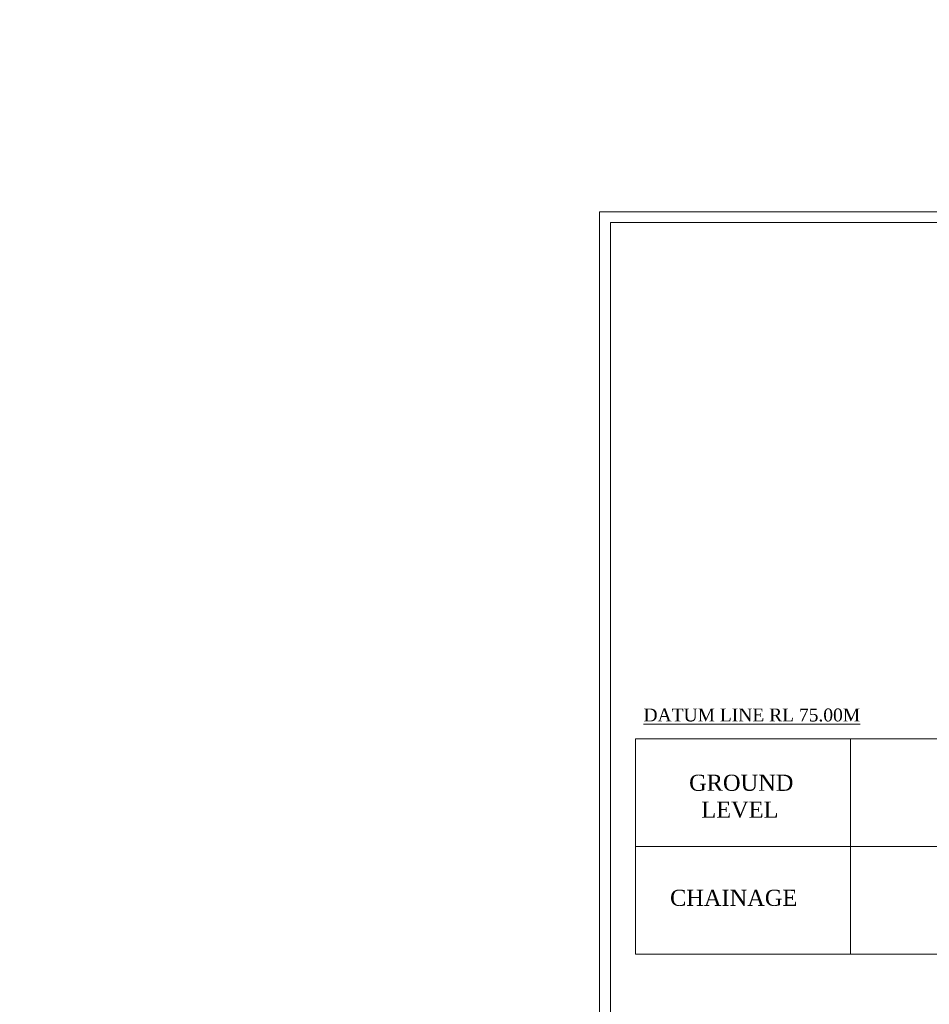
# Model space of a CAD drawing. Header units: millimetres. Extents: x -20950785 to 389010297, y -11535949 to 14056629.
# Tile 462 of 654: x 14547819 to 14632358, y -332261 to -240733. Entities that reach past the tile are written whole.
import ezdxf

# ---------------------------------------------------------------- set-up
doc = ezdxf.new("R2010")
doc.units = ezdxf.units.MM
doc.header["$LTSCALE"] = 60
doc.header["$MEASUREMENT"] = 0

msp = doc.modelspace()

# ---------------------------------------------------------------- linework, layer by layer
at = {"color": 7, "linetype": 'Continuous', "lineweight": 9, "ltscale": 2}
for p, q in [((14605039.5, -307585.68), (14625039.5, -307585.68)), ((14605039.5, -327585.68), (14605039.5, -307585.68)), ((14625039.5, -307585.68), (14625039.5, -327585.68)), ((14625039.5, -307585.68), (14645039.5, -307585.68)), ((14605039.5, -317585.68), (14625039.5, -317585.68)), ((14625039.5, -327585.68), (14605039.5, -327585.68)), ((14645039.5, -327585.68), (14625039.5, -327585.68))]:
    msp.add_line(p, q, dxfattribs=at)
at = {"linetype": 'Continuous', "lineweight": 9}
msp.add_line((14625039.5, -317585.68), (14815039.5, -317585.68), dxfattribs=at)
at = {"color": 7, "linetype": 'Continuous', "lineweight": 9, "ltscale": 2}
for points in [[(14601718.5, -258585), (14883206.5, -258585), (14883206.5, -449523), (14601718.5, -449523)], [(14602718.5, -259585), (14882206.5, -259585), (14882206.5, -448523), (14602718.5, -448523)]]:
    msp.add_lwpolyline(points, close=True, dxfattribs=at)
msp.add_circle((14751148.1, -376200.45), 347474.95, dxfattribs=at)

# ---------------------------------------------------------------- texts
at = {"linetype": 'Continuous', "lineweight": 9, "attachment_point": 1}
for s, insert, char_height in [('{\\fTimes New Roman|b0|i0|c0|p18;\\LDATUM LINE RL 75.00M}', (14605794.02, -304766.45), 1200), ('{\\fTimes New Roman|b0|i0|c0|p18;GROUND\\P  LEVEL}', (14610033.67, -310915.64), 1500), ('{\\fTimes New Roman|b0|i0|c0|p18;CHAINAGE}', (14608262.82, -321610.71), 1500)]:
    msp.add_mtext(s, dxfattribs=dict(at, insert=insert, char_height=char_height))

doc.saveas('drawing.dxf')
